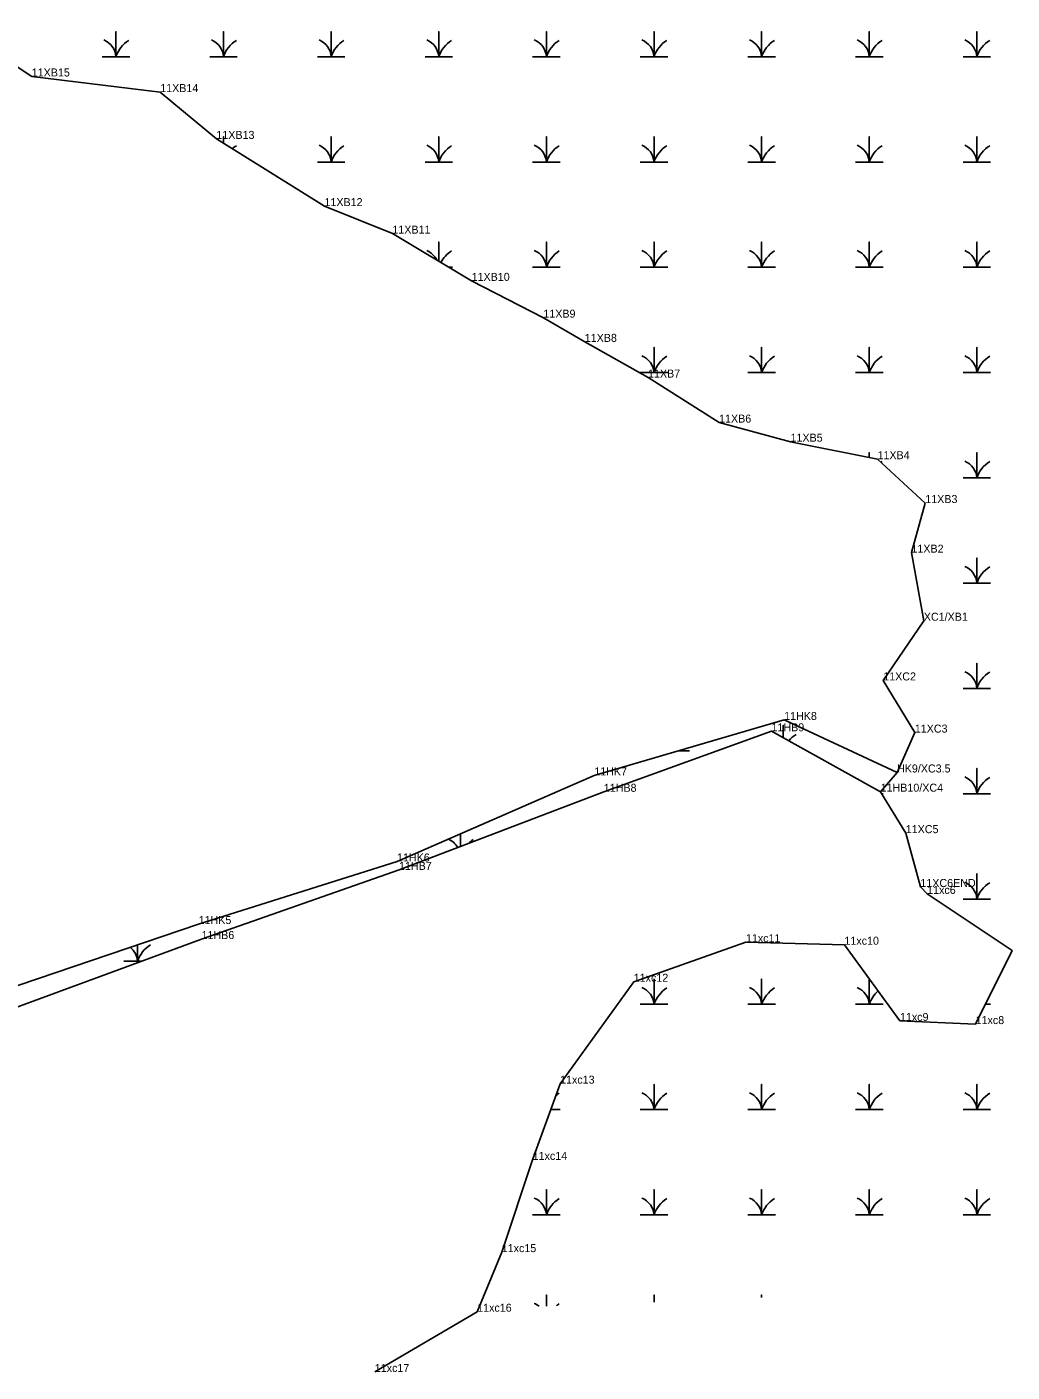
# Model space of a CAD drawing. Extents: x 2072529 to 2268796, y 436423 to 470397.
# Drawn here: x 2229959 to 2230575, y 446803 to 447643 of the extents above; entities that cross this region are included whole.
import ezdxf

# ---------------------------------------------------------------- set-up
doc = ezdxf.new("R2010")
doc.units = 0
for name, color, linetype in [('Exist Environmental Wetland Boundary', 7, 'Continuous'), ('Exist Environmental Wetland Boundary Cogo Comment', 7, 'Continuous'), ('Exist Environmental Wetland Boundary Cogo Point CELL', 7, 'Continuous'), ('Exist Hydro Swamp or Marsh', 7, 'Continuous')]:
    doc.layers.add(name, color=color, linetype=linetype)

msp = doc.modelspace()

# ---------------------------------------------------------------- linework, layer by layer
at = {"layer": 'Exist Environmental Wetland Boundary'}
for points in [[(2229915.11, 447643.33), (2229962.13, 447612.35), (2230042.4, 447602.6), (2230077.51, 447573.32), (2230145.05, 447531.31), (2230187.48, 447514.12), (2230237, 447484.62), (2230281.83, 447461.6), (2230307.71, 447446.48), (2230347.24, 447424.17), (2230391.65, 447396.03), (2230436.28, 447384.09), (2230490.65, 447373.17), (2230520.5, 447345.75), (2230511.82, 447314.74), (2230519.57, 447272.2), (2230494.22, 447234.89), (2230513.95, 447202.28), (2230502.83, 447177.35), (2230492.59, 447165.35), (2230508.3, 447139.44), (2230517.42, 447105.79)], [(2230492.59, 447165.35), (2230424.39, 447203.1), (2230319.6, 447165.28), (2230191.64, 447116.47), (2230068.22, 447073.26), (2229915.31, 447016.9), (2229787.07, 446977.9), (2229665.63, 446932.02), (2229590.57, 446934.15), (2229593.53, 446943.67), (2229665.09, 446950.35), (2229787.21, 446986.77), (2229909.62, 447029.33), (2230066.41, 447082.62), (2230190.4, 447121.73), (2230313.66, 447175.51), (2230432.31, 447210.18), (2230502.83, 447177.35)], [(2230517.42, 447105.79), (2230521.65, 447101.44), (2230574.74, 447066.06), (2230551.94, 447020.1), (2230504.66, 447022.06), (2230469.97, 447069.7), (2230408.41, 447071.3), (2230338.32, 447046.59), (2230292.28, 446982.86), (2230275.14, 446935.24), (2230255.83, 446877.59), (2230240.47, 446840.35), (2230176.5, 446802.68)]]:
    msp.add_lwpolyline(points, dxfattribs=at)
at = {"layer": 'Exist Environmental Wetland Boundary Cogo Point CELL'}
for p, q in [((2229962.13, 447612.35), (2229962.13, 447612.35)), ((2230042.4, 447602.6), (2230042.4, 447602.6)), ((2230077.51, 447573.32), (2230077.51, 447573.32)), ((2230145.05, 447531.31), (2230145.05, 447531.31)), ((2230187.48, 447514.12), (2230187.48, 447514.12)), ((2230237, 447484.62), (2230237, 447484.62)), ((2230281.83, 447461.6), (2230281.83, 447461.6)), ((2230307.71, 447446.48), (2230307.71, 447446.48)), ((2230347.24, 447424.17), (2230347.24, 447424.17)), ((2230391.65, 447396.03), (2230391.65, 447396.03)), ((2230436.28, 447384.09), (2230436.28, 447384.09)), ((2230490.65, 447373.17), (2230490.65, 447373.17)), ((2230520.5, 447345.75), (2230520.5, 447345.75)), ((2230511.82, 447314.74), (2230511.82, 447314.74)), ((2230519.57, 447272.2), (2230519.57, 447272.2)), ((2230494.22, 447234.89), (2230494.22, 447234.89)), ((2230432.31, 447210.18), (2230432.31, 447210.18)), ((2230424.39, 447203.1), (2230424.39, 447203.1)), ((2230513.95, 447202.28), (2230513.95, 447202.28)), ((2230502.83, 447177.35), (2230502.83, 447177.35)), ((2230313.66, 447175.51), (2230313.66, 447175.51)), ((2230319.6, 447165.28), (2230319.6, 447165.28)), ((2230492.59, 447165.35), (2230492.59, 447165.35)), ((2230508.3, 447139.44), (2230508.3, 447139.44)), ((2230190.4, 447121.73), (2230190.4, 447121.73)), ((2230191.64, 447116.47), (2230191.64, 447116.47)), ((2230517.42, 447105.79), (2230517.42, 447105.79)), ((2230521.65, 447101.44), (2230521.65, 447101.44)), ((2230066.41, 447082.62), (2230066.41, 447082.62)), ((2230068.22, 447073.26), (2230068.22, 447073.26)), ((2230408.41, 447071.3), (2230408.41, 447071.3)), ((2230469.97, 447069.7), (2230469.97, 447069.7)), ((2230574.74, 447066.06), (2230574.74, 447066.06)), ((2230338.32, 447046.59), (2230338.32, 447046.59)), ((2230504.66, 447022.06), (2230504.66, 447022.06)), ((2230551.94, 447020.1), (2230551.94, 447020.1)), ((2230292.28, 446982.86), (2230292.28, 446982.86)), ((2230275.14, 446935.24), (2230275.14, 446935.24)), ((2230255.83, 446877.59), (2230255.83, 446877.59)), ((2230240.47, 446840.35), (2230240.47, 446840.35)), ((2230176.5, 446802.68), (2230176.5, 446802.68))]:
    msp.add_line(p, q, dxfattribs=at)
at = {"layer": 'Exist Hydro Swamp or Marsh'}
for points in [[(2230006.13, 447624.67), (2230014.73, 447624.67), (2230014.73, 447640.45), (2230014.73, 447624.67), (2230023.33, 447624.67)], [(2230073.38, 447624.67), (2230081.98, 447624.67), (2230081.98, 447640.45), (2230081.98, 447624.67), (2230090.58, 447624.67)], [(2230140.63, 447624.67), (2230149.23, 447624.67), (2230149.23, 447640.45), (2230149.23, 447624.67), (2230157.83, 447624.67)], [(2230207.88, 447624.67), (2230216.48, 447624.67), (2230216.48, 447640.45), (2230216.48, 447624.67), (2230225.08, 447624.67)], [(2230275.13, 447624.67), (2230283.73, 447624.67), (2230283.73, 447640.45), (2230283.73, 447624.67), (2230292.33, 447624.67)], [(2230342.38, 447624.67), (2230350.98, 447624.67), (2230350.98, 447640.45), (2230350.98, 447624.67), (2230359.58, 447624.67)], [(2230409.63, 447624.67), (2230418.23, 447624.67), (2230418.23, 447640.45), (2230418.23, 447624.67), (2230426.83, 447624.67)], [(2230476.88, 447624.67), (2230485.48, 447624.67), (2230485.48, 447640.45), (2230485.48, 447624.67), (2230494.08, 447624.67)], [(2230544.13, 447624.67), (2230552.73, 447624.67), (2230552.73, 447640.45), (2230552.73, 447624.67), (2230561.33, 447624.67)], [(2230081.98, 447570.54), (2230081.98, 447574.65), (2230081.98, 447570.54)], [(2230140.63, 447558.87), (2230149.23, 447558.87), (2230149.23, 447574.65), (2230149.23, 447558.87), (2230157.83, 447558.87)], [(2230207.88, 447558.87), (2230216.48, 447558.87), (2230216.48, 447574.65), (2230216.48, 447558.87), (2230225.08, 447558.87)], [(2230275.13, 447558.87), (2230283.73, 447558.87), (2230283.73, 447574.65), (2230283.73, 447558.87), (2230292.33, 447558.87)], [(2230342.38, 447558.87), (2230350.98, 447558.87), (2230350.98, 447574.65), (2230350.98, 447558.87), (2230359.58, 447558.87)], [(2230409.63, 447558.87), (2230418.23, 447558.87), (2230418.23, 447574.65), (2230418.23, 447558.87), (2230426.83, 447558.87)], [(2230476.88, 447558.87), (2230485.48, 447558.87), (2230485.48, 447574.65), (2230485.48, 447558.87), (2230494.08, 447558.87)], [(2230544.13, 447558.87), (2230552.73, 447558.87), (2230552.73, 447574.65), (2230552.73, 447558.87), (2230561.33, 447558.87)], [(2230216.48, 447496.84), (2230216.48, 447508.85), (2230216.48, 447496.84)], [(2230275.13, 447493.07), (2230283.73, 447493.07), (2230283.73, 447508.85), (2230283.73, 447493.07), (2230292.33, 447493.07)], [(2230342.38, 447493.07), (2230350.98, 447493.07), (2230350.98, 447508.85), (2230350.98, 447493.07), (2230359.58, 447493.07)], [(2230409.63, 447493.07), (2230418.23, 447493.07), (2230418.23, 447508.85), (2230418.23, 447493.07), (2230426.83, 447493.07)], [(2230476.88, 447493.07), (2230485.48, 447493.07), (2230485.48, 447508.85), (2230485.48, 447493.07), (2230494.08, 447493.07)], [(2230544.13, 447493.07), (2230552.73, 447493.07), (2230552.73, 447508.85), (2230552.73, 447493.07), (2230561.33, 447493.07)], [(2230222.8, 447493.07), (2230225.08, 447493.07)], [(2230342.38, 447427.27), (2230350.98, 447427.27), (2230350.98, 447443.05), (2230350.98, 447427.27), (2230359.58, 447427.27)], [(2230409.63, 447427.27), (2230418.23, 447427.27), (2230418.23, 447443.05), (2230418.23, 447427.27), (2230426.83, 447427.27)], [(2230476.88, 447427.27), (2230485.48, 447427.27), (2230485.48, 447443.05), (2230485.48, 447427.27), (2230494.08, 447427.27)], [(2230544.13, 447427.27), (2230552.73, 447427.27), (2230552.73, 447443.05), (2230552.73, 447427.27), (2230561.33, 447427.27)], [(2230485.48, 447374.2), (2230485.48, 447377.25), (2230485.48, 447374.2)], [(2230544.13, 447361.47), (2230552.73, 447361.47), (2230552.73, 447377.25), (2230552.73, 447361.47), (2230561.33, 447361.47)], [(2230544.13, 447295.67), (2230552.73, 447295.67), (2230552.73, 447311.45), (2230552.73, 447295.67), (2230561.33, 447295.67)], [(2230544.13, 447229.87), (2230552.73, 447229.87), (2230552.73, 447245.65), (2230552.73, 447229.87), (2230561.33, 447229.87)], [(2230431.75, 447199.03), (2230431.75, 447206.74), (2230431.75, 447199.03)], [(2230366.54, 447190.96), (2230373.1, 447190.96)], [(2230544.13, 447164.07), (2230552.73, 447164.07), (2230552.73, 447179.85), (2230552.73, 447164.07), (2230561.33, 447164.07)], [(2230493.36, 447164.07), (2230494.08, 447164.07)], [(2230230, 447131.1), (2230230, 447139.01)], [(2230230, 447139.01), (2230230, 447131.1)], [(2230544.13, 447098.27), (2230552.73, 447098.27), (2230552.73, 447114.05), (2230552.73, 447098.27), (2230561.33, 447098.27)], [(2230019.65, 447059.36), (2230028.25, 447059.36), (2230028.25, 447069.65)], [(2230028.25, 447069.65), (2230028.25, 447059.36), (2230030.51, 447059.36)], [(2230342.38, 447032.47), (2230350.98, 447032.47), (2230350.98, 447048.25), (2230350.98, 447032.47), (2230359.58, 447032.47)], [(2230409.63, 447032.47), (2230418.23, 447032.47), (2230418.23, 447048.25), (2230418.23, 447032.47), (2230426.83, 447032.47)], [(2230476.88, 447032.47), (2230485.48, 447032.47), (2230485.48, 447048.25), (2230485.48, 447032.47), (2230494.08, 447032.47)], [(2230558.08, 447032.47), (2230561.33, 447032.47)], [(2230342.38, 446966.67), (2230350.98, 446966.67), (2230350.98, 446982.45), (2230350.98, 446966.67), (2230359.58, 446966.67)], [(2230409.63, 446966.67), (2230418.23, 446966.67), (2230418.23, 446982.45), (2230418.23, 446966.67), (2230426.83, 446966.67)], [(2230476.88, 446966.67), (2230485.48, 446966.67), (2230485.48, 446982.45), (2230485.48, 446966.67), (2230494.08, 446966.67)], [(2230544.13, 446966.67), (2230552.73, 446966.67), (2230552.73, 446982.45), (2230552.73, 446966.67), (2230561.33, 446966.67)], [(2230286.46, 446966.67), (2230292.33, 446966.67)], [(2230275.13, 446900.87), (2230283.73, 446900.87), (2230283.73, 446916.65), (2230283.73, 446900.87), (2230292.33, 446900.87)], [(2230342.38, 446900.87), (2230350.98, 446900.87), (2230350.98, 446916.65), (2230350.98, 446900.87), (2230359.58, 446900.87)], [(2230409.63, 446900.87), (2230418.23, 446900.87), (2230418.23, 446916.65), (2230418.23, 446900.87), (2230426.83, 446900.87)], [(2230476.88, 446900.87), (2230485.48, 446900.87), (2230485.48, 446916.65), (2230485.48, 446900.87), (2230494.08, 446900.87)], [(2230544.13, 446900.87), (2230552.73, 446900.87), (2230552.73, 446916.65), (2230552.73, 446900.87), (2230561.33, 446900.87)], [(2230283.73, 446843.87), (2230283.73, 446850.85), (2230283.73, 446843.87)], [(2230350.98, 446846.37), (2230350.98, 446850.85), (2230350.98, 446846.37)], [(2230418.23, 446849.31), (2230418.23, 446850.85), (2230418.23, 446849.31)]]:
    msp.add_lwpolyline(points, dxfattribs=at)
for centre, radius, start, end in [((2230002.47, 447623.79), 12.3, 4.14034, 67.53497), ((2230032.97, 447618.61), 19.22, 122.12745, 161.62219), ((2230069.72, 447623.79), 12.3, 4.14034, 67.53497), ((2230100.22, 447618.61), 19.22, 122.12745, 161.62219), ((2230136.97, 447623.79), 12.3, 4.14034, 67.53497), ((2230167.47, 447618.61), 19.22, 122.12745, 161.62219), ((2230204.22, 447623.79), 12.3, 4.14034, 67.53497), ((2230234.72, 447618.61), 19.22, 122.12745, 161.62219), ((2230271.47, 447623.79), 12.3, 4.14034, 67.53497), ((2230301.97, 447618.61), 19.22, 122.12745, 161.62219), ((2230338.72, 447623.79), 12.3, 4.14034, 67.53497), ((2230369.22, 447618.61), 19.22, 122.12745, 161.62219), ((2230405.97, 447623.79), 12.3, 4.14034, 67.53497), ((2230436.47, 447618.61), 19.22, 122.12745, 161.62219), ((2230473.22, 447623.79), 12.3, 4.14034, 67.53497), ((2230503.72, 447618.61), 19.22, 122.12745, 161.62219), ((2230540.47, 447623.79), 12.3, 4.14034, 67.53497), ((2230570.97, 447618.61), 19.22, 122.12745, 161.62219), ((2230100.22, 447552.81), 19.22, 122.12745, 131.74242), ((2230136.97, 447557.99), 12.3, 4.14034, 67.53497), ((2230167.47, 447552.81), 19.22, 122.12745, 161.62219), ((2230204.22, 447557.99), 12.3, 4.14034, 67.53497), ((2230234.72, 447552.81), 19.22, 122.12745, 161.62219), ((2230271.47, 447557.99), 12.3, 4.14034, 67.53497), ((2230301.97, 447552.81), 19.22, 122.12745, 161.62219), ((2230338.72, 447557.99), 12.3, 4.14034, 67.53497), ((2230369.22, 447552.81), 19.22, 122.12745, 161.62219), ((2230405.97, 447557.99), 12.3, 4.14034, 67.53497), ((2230436.47, 447552.81), 19.22, 122.12745, 161.62219), ((2230473.22, 447557.99), 12.3, 4.14034, 67.53497), ((2230503.72, 447552.81), 19.22, 122.12745, 161.62219), ((2230540.47, 447557.99), 12.3, 4.14034, 67.53497), ((2230570.97, 447552.81), 19.22, 122.12745, 161.62219), ((2230204.22, 447492.19), 12.3, 25.88335, 67.53497), ((2230234.72, 447487.01), 19.22, 122.12745, 151.88603), ((2230271.47, 447492.19), 12.3, 4.14034, 67.53497), ((2230301.97, 447487.01), 19.22, 122.12745, 161.62219), ((2230338.72, 447492.19), 12.3, 4.14034, 67.53497), ((2230369.22, 447487.01), 19.22, 122.12745, 161.62219), ((2230405.97, 447492.19), 12.3, 4.14034, 67.53497), ((2230436.47, 447487.01), 19.22, 122.12745, 161.62219), ((2230473.22, 447492.19), 12.3, 4.14034, 67.53497), ((2230503.72, 447487.01), 19.22, 122.12745, 161.62219), ((2230540.47, 447492.19), 12.3, 4.14034, 67.53497), ((2230570.97, 447487.01), 19.22, 122.12745, 161.62219), ((2230338.72, 447426.39), 12.3, 4.14034, 67.53497), ((2230369.22, 447421.21), 19.22, 122.12745, 161.62219), ((2230405.97, 447426.39), 12.3, 4.14034, 67.53497), ((2230436.47, 447421.21), 19.22, 122.12745, 161.62219), ((2230473.22, 447426.39), 12.3, 4.14034, 67.53497), ((2230503.72, 447421.21), 19.22, 122.12745, 161.62219), ((2230540.47, 447426.39), 12.3, 4.14034, 67.53497), ((2230570.97, 447421.21), 19.22, 122.12745, 161.62219), ((2230503.72, 447355.41), 19.22, 122.12745, 124.7143), ((2230540.47, 447360.59), 12.3, 4.14034, 67.53497), ((2230570.97, 447355.41), 19.22, 122.12745, 161.62219), ((2230540.47, 447294.79), 12.3, 4.14034, 67.53497), ((2230570.97, 447289.61), 19.22, 122.12745, 161.62219), ((2230540.47, 447228.99), 12.3, 4.14034, 67.53497), ((2230570.97, 447223.81), 19.22, 122.12745, 161.62219), ((2230449.99, 447184.9), 19.22, 122.12745, 140.4524), ((2230540.47, 447163.19), 12.3, 4.14034, 67.53497), ((2230570.97, 447158.01), 19.22, 122.12745, 161.62219), ((2230217.73, 447124.27), 12.3, 30.27227, 67.53497), ((2230248.24, 447119.1), 19.22, 122.12745, 133.7344), ((2230540.47, 447097.39), 12.3, 4.14034, 67.53497), ((2230570.97, 447092.21), 19.22, 122.12745, 161.62219), ((2230015.98, 447058.47), 12.3, 4.14034, 51.41821), ((2230046.49, 447053.3), 19.22, 122.12745, 161.62219), ((2230338.72, 447031.59), 12.3, 4.14034, 67.53497), ((2230369.22, 447026.41), 19.22, 122.12745, 161.62219), ((2230405.97, 447031.59), 12.3, 4.14034, 67.53497), ((2230436.47, 447026.41), 19.22, 122.12745, 161.62219), ((2230473.22, 447031.59), 12.3, 4.14034, 67.53497), ((2230503.72, 447026.41), 19.22, 131.44338, 161.62219), ((2230301.97, 446960.61), 19.22, 122.12745, 130.24518), ((2230338.72, 446965.79), 12.3, 4.14034, 67.53497), ((2230369.22, 446960.61), 19.22, 122.12745, 161.62219), ((2230405.97, 446965.79), 12.3, 4.14034, 67.53497), ((2230436.47, 446960.61), 19.22, 122.12745, 161.62219), ((2230473.22, 446965.79), 12.3, 4.14034, 67.53497), ((2230503.72, 446960.61), 19.22, 122.12745, 161.62219), ((2230540.47, 446965.79), 12.3, 4.14034, 67.53497), ((2230570.97, 446960.61), 19.22, 122.12745, 161.62219), ((2230271.47, 446899.99), 12.3, 4.14034, 67.53497), ((2230301.97, 446894.81), 19.22, 122.12745, 161.62219), ((2230338.72, 446899.99), 12.3, 4.14034, 67.53497), ((2230369.22, 446894.81), 19.22, 122.12745, 161.62219), ((2230405.97, 446899.99), 12.3, 4.14034, 67.53497), ((2230436.47, 446894.81), 19.22, 122.12745, 161.62219), ((2230473.22, 446899.99), 12.3, 4.14034, 67.53497), ((2230503.72, 446894.81), 19.22, 122.12745, 161.62219), ((2230540.47, 446899.99), 12.3, 4.14034, 67.53497), ((2230570.97, 446894.81), 19.22, 122.12745, 161.62219), ((2230271.47, 446834.19), 12.3, 50.78384, 67.53497), ((2230301.97, 446829.01), 19.22, 122.12745, 128.33623)]:
    msp.add_arc(centre, radius, start, end, dxfattribs=at)

# ---------------------------------------------------------------- texts
at = {"layer": 'Exist Environmental Wetland Boundary Cogo Comment'}
for s, p in [('11XB15', (2229962.13, 447612.35)), ('11XB14', (2230042.4, 447602.6)), ('11XB13', (2230077.51, 447573.32)), ('11XB12', (2230145.05, 447531.31)), ('11XB11', (2230187.48, 447514.12)), ('11XB10', (2230237, 447484.62)), ('11XB9', (2230281.83, 447461.6)), ('11XB8', (2230307.71, 447446.48)), ('11XB7', (2230347.24, 447424.17)), ('11XB6', (2230391.65, 447396.03)), ('11XB5', (2230436.28, 447384.09)), ('11XB4', (2230490.65, 447373.17)), ('11XB3', (2230520.5, 447345.75)), ('11XB2', (2230511.82, 447314.74)), ('XC1/XB1', (2230519.57, 447272.2)), ('11XC2', (2230494.22, 447234.89)), ('11HK8', (2230432.31, 447210.18)), ('11HB9', (2230424.39, 447203.1)), ('11XC3', (2230513.95, 447202.28)), ('11HK7', (2230313.66, 447175.51)), ('HK9/XC3.5', (2230502.83, 447177.35)), ('11HB8', (2230319.6, 447165.28)), ('11HB10/XC4', (2230492.59, 447165.35)), ('11XC5', (2230508.3, 447139.44)), ('11HK6', (2230190.4, 447121.73)), ('11HB7', (2230191.64, 447116.47)), ('11XC6END', (2230517.42, 447105.79)), ('11xc6', (2230521.65, 447101.44)), ('11HK5', (2230066.41, 447082.62)), ('11HB6', (2230068.22, 447073.26)), ('11xc11', (2230408.41, 447071.3)), ('11xc10', (2230469.97, 447069.7)), ('11xc12', (2230338.32, 447046.59)), ('11xc9', (2230504.66, 447022.06)), ('11xc8', (2230551.94, 447020.1)), ('11xc13', (2230292.28, 446982.86)), ('11xc14', (2230275.14, 446935.24)), ('11xc15', (2230255.83, 446877.59)), ('11xc16', (2230240.47, 446840.35)), ('11xc17', (2230176.5, 446802.68))]:
    msp.add_text(s, height=5, dxfattribs=at).set_placement(p)

doc.saveas('drawing.dxf')
